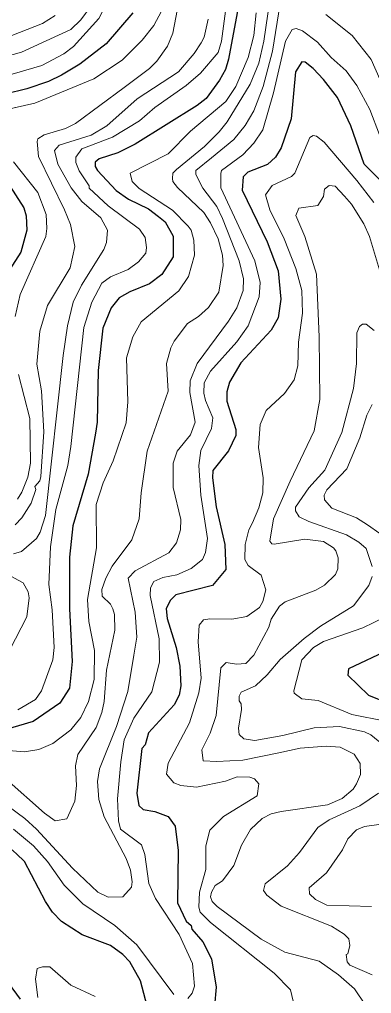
# Model space of a CAD drawing. Extents: x 423 to 448.8, y 7456.3 to 7484.
# Drawn here: x 426.689 to 427.382, y 7458.241 to 7460.162 of the extents above; entities that cross this region are included whole.
import ezdxf

# ---------------------------------------------------------------- set-up
doc = ezdxf.new("R2010")
doc.units = 0
doc.header["$LTSCALE"] = 0.032
doc.layers.add('1', color=7, linetype='Continuous', lineweight=25)
doc.layers.add('2', color=7, linetype='Continuous', lineweight=13)

msp = doc.modelspace()

# ---------------------------------------------------------------- linework, layer by layer
at = {"layer": '1'}
for points in [[(427.1234, 7460.2074), (427.1009, 7460.0837), (427.0947, 7460.0635), (427.0831, 7460.0419), (427.0568, 7460.0063), (427.039, 7459.9924), (426.9169, 7459.9158), (426.8828, 7459.8988), (426.8457, 7459.8872), (426.8379, 7459.8802), (426.8379, 7459.8717), (426.8426, 7459.8639), (426.8789, 7459.8245), (426.9037, 7459.8075), (426.9432, 7459.7882), (426.9625, 7459.7735), (426.9756, 7459.7626), (426.9918, 7459.7348), (426.9918, 7459.6938), (426.9694, 7459.659), (426.9447, 7459.6404), (426.906, 7459.6249), (426.8851, 7459.6126), (426.8696, 7459.5933), (426.8526, 7459.5531), (426.8434, 7459.4695), (426.8418, 7459.3674), (426.8387, 7459.3458), (426.824, 7459.2653), (426.7938, 7459.1632), (426.7869, 7459.1014), (426.7869, 7458.9993), (426.7923, 7458.8956), (426.7869, 7458.843), (426.7683, 7458.8136), (426.7158, 7458.7772), (426.6461, 7458.7571)], [(426.9122, 7460.1749), (426.8596, 7460.1138), (426.8078, 7460.0736), (426.7714, 7460.0519), (426.7459, 7460.0395), (426.7034, 7460.0249), (426.6601, 7460.0148)], [(427.4412, 7459.8037), (427.3677, 7459.8764), (427.3415, 7459.9522), (427.3151, 7460.0079), (427.2881, 7460.0434), (427.2672, 7460.065), (427.2517, 7460.0775), (427.2448, 7460.0782), (427.2324, 7460.0589), (427.2239, 7459.9661), (427.2046, 7459.9088), (427.1929, 7459.8903), (427.1775, 7459.8756), (427.1388, 7459.8609), (427.1295, 7459.8516), (427.1272, 7459.8253), (427.1767, 7459.7232), (427.1984, 7459.666), (427.2038, 7459.6103), (427.1984, 7459.5732), (427.1844, 7459.5492), (427.1249, 7459.485), (427.1025, 7459.4463), (427.0971, 7459.4278), (427.0971, 7459.4092), (427.1148, 7459.3535), (427.1148, 7459.3411), (427.1009, 7459.3109), (427.07, 7459.2723), (427.0692, 7459.2576), (427.0762, 7459.2004), (427.0932, 7459.1261), (427.0955, 7459.0774), (427.0692, 7459.0457), (426.9965, 7459.0271), (426.9857, 7459.0162), (426.9779, 7458.9993), (426.9795, 7458.9807), (426.9973, 7458.9235), (427.005, 7458.8863), (427.0066, 7458.8477), (427.0035, 7458.8291), (426.9934, 7458.8105), (426.9431, 7458.7548), (426.9362, 7458.7316), (426.93, 7458.7239), (426.9199, 7458.6357), (426.9238, 7458.6117), (426.9323, 7458.604), (426.9555, 7458.6001), (426.9818, 7458.5901), (426.9957, 7458.5708), (427.0011, 7458.5228), (427.0003, 7458.4199), (427.0174, 7458.3836), (427.0267, 7458.3751), (427.0282, 7458.3681), (427.0499, 7458.3426), (427.0669, 7458.3093), (427.0761, 7458.2536), (427.0731, 7458.2165)], [(426.6415, 7459.8763), (426.6972, 7459.7905), (426.7018, 7459.7743), (426.7034, 7459.7464), (426.691, 7459.7031), (426.6515, 7459.6404)], [(427.4181, 7458.9196), (427.3368, 7458.8809), (427.3361, 7458.8685), (427.3763, 7458.8291), (427.415, 7458.8136)], [(426.906, 7458.3031), (426.8921, 7458.3178), (426.8681, 7458.3356), (426.8124, 7458.3565), (426.7714, 7458.3828), (426.7536, 7458.4013), (426.7397, 7458.4222), (426.6987, 7458.5012), (426.6825, 7458.5166), (426.6647, 7458.532), (426.6245, 7458.5529), (426.609, 7458.5506), (426.6059, 7458.546), (426.5989, 7458.5321), (426.6051, 7458.495), (426.6036, 7458.4702), (426.5726, 7458.4222), (426.5595, 7458.389), (426.5772, 7458.3512), (426.6052, 7458.3173), (426.6376, 7458.2923), (426.6662, 7458.2621), (426.6902, 7458.2296)], [(426.94, 7458.2157), (426.9269, 7458.266), (426.906, 7458.3031)]]:
    msp.add_lwpolyline(points, dxfattribs=at)
at = {"layer": '2'}
for points in [[(426.6585, 7460.0496), (426.7328, 7460.0712), (426.7761, 7460.0944), (426.7954, 7460.1084), (426.8449, 7460.1641), (426.8774, 7460.2275), (426.8843, 7460.2646), (426.8859, 7460.2894), (426.8704, 7460.376), (426.8681, 7460.4008)], [(427.1868, 7460.2322), (427.1705, 7460.1192), (427.1605, 7460.0759), (427.1435, 7460.0341), (427.0978, 7459.9599), (427.0824, 7459.9405), (427.053, 7459.9111), (426.998, 7459.8663), (426.9911, 7459.8585), (426.9903, 7459.8485), (426.9911, 7459.8423), (427.0003, 7459.8307), (427.0522, 7459.7812), (427.0654, 7459.7611), (427.08, 7459.7294), (427.0885, 7459.6969), (427.0901, 7459.6768), (427.0816, 7459.6242), (427.0615, 7459.594), (427.0414, 7459.5762), (427.0197, 7459.5623), (426.9934, 7459.5275), (426.9872, 7459.5144), (426.9787, 7459.4834), (426.9818, 7459.4285), (426.9401, 7459.3102), (426.9284, 7459.2282), (426.9246, 7459.1772), (426.9099, 7459.1354), (426.8712, 7459.0835), (426.8588, 7459.0603), (426.8511, 7459.0379), (426.8518, 7459.0248), (426.8681, 7459.0085), (426.8727, 7458.9993), (426.8758, 7458.9884), (426.8766, 7458.9575), (426.8604, 7458.8786), (426.8557, 7458.8167), (426.8511, 7458.7951), (426.8395, 7458.7657), (426.8039, 7458.7123), (426.7993, 7458.6899), (426.8008, 7458.6512), (426.7977, 7458.6203), (426.7822, 7458.5854), (426.759, 7458.5816), (426.7382, 7458.5963), (426.6624, 7458.6636)], [(427.2022, 7460.1935), (427.1875, 7460.0991), (427.169, 7460.0295), (427.1504, 7459.9816), (427.1334, 7459.9529), (427.111, 7459.9251), (427.0669, 7459.8887), (427.036, 7459.8639), (427.036, 7459.8563), (427.0498, 7459.8292), (427.0777, 7459.7928), (427.0885, 7459.7696), (427.1218, 7459.6861), (427.1303, 7459.6505), (427.1295, 7459.6273), (427.1172, 7459.5933), (427.1009, 7459.5669), (427.039, 7459.4834), (427.0251, 7459.4494), (427.0243, 7459.4262), (427.0352, 7459.3674), (427.0259, 7459.3426), (426.9996, 7459.3102), (426.9918, 7459.287), (426.9918, 7459.239), (427.0066, 7459.1756), (427.0058, 7459.1555), (426.998, 7459.1299), (426.9833, 7459.1098), (426.9168, 7459.0743), (426.9029, 7459.0603), (426.9168, 7458.9931), (426.9199, 7458.9436), (426.9138, 7458.908), (426.9021, 7458.8368), (426.8797, 7458.7672), (426.8464, 7458.6837), (426.8426, 7458.6589), (426.8449, 7458.6234), (426.8557, 7458.5893), (426.899, 7458.5073), (426.9076, 7458.4841), (426.9107, 7458.4609), (426.9091, 7458.4509), (426.8921, 7458.4315), (426.8635, 7458.4307), (426.8433, 7458.4408), (426.7931, 7458.488), (426.7219, 7458.5653), (426.6995, 7458.5862), (426.6663, 7458.6102)], [(427.0027, 7460.1966), (426.9911, 7460.1347), (426.9802, 7460.1091), (426.9594, 7460.0798), (426.9447, 7460.0651), (426.8952, 7460.028), (426.7993, 7459.9568), (426.7792, 7459.9467), (426.7374, 7459.9343), (426.725, 7459.9266), (426.7234, 7459.9212), (426.7258, 7459.8918), (426.7776, 7459.7866), (426.7892, 7459.7573), (426.7977, 7459.7139), (426.7884, 7459.6722), (426.7436, 7459.5979), (426.7289, 7459.5469), (426.7227, 7459.4819), (426.732, 7459.4293), (426.7366, 7459.3489), (426.7304, 7459.2607), (426.7289, 7459.2522), (426.7188, 7459.2406), (426.7211, 7459.2351), (426.7119, 7459.2081), (426.6933, 7459.1787), (426.6802, 7459.1655)], [(426.8302, 7460.1888), (426.8093, 7460.161), (426.79, 7460.1424), (426.6926, 7460.0975), (426.5626, 7460.0612)], [(426.626, 7458.7231), (426.6987, 7458.7177), (426.7266, 7458.7223), (426.7544, 7458.7339), (426.79, 7458.761), (426.8093, 7458.785), (426.8248, 7458.8167), (426.8356, 7458.86), (426.8364, 7458.9173), (426.8256, 7458.9745), (426.8225, 7459.0178), (426.8402, 7459.1199), (426.8395, 7459.205), (426.8534, 7459.2483), (426.8735, 7459.2916), (426.899, 7459.3666), (426.9021, 7459.4076), (426.8998, 7459.4943), (426.9122, 7459.536), (426.9284, 7459.5654), (427.0027, 7459.6265), (427.022, 7459.6552), (427.0336, 7459.6969), (427.0321, 7459.7263), (427.0267, 7459.7464), (427.0213, 7459.7542), (426.9903, 7459.7858), (426.9246, 7459.8284), (426.9107, 7459.8423), (426.9068, 7459.8585), (426.9818, 7459.8972), (427.0259, 7459.9413), (427.0955, 7460.0001), (427.1148, 7460.0295), (427.1396, 7460.0867), (427.1504, 7460.1301), (427.1551, 7460.1749)], [(426.9686, 7460.178), (426.9532, 7460.1502), (426.9307, 7460.1208), (426.8913, 7460.0813), (426.8349, 7460.0449), (426.7188, 7459.997), (426.643, 7459.98)], [(427.0947, 7460.178), (427.087, 7460.1192), (427.08, 7460.0968), (427.0452, 7460.0558), (427.0174, 7460.0318), (426.9555, 7459.9885), (426.9253, 7459.9622), (426.872, 7459.9297), (426.8116, 7459.9065), (426.8, 7459.8902), (426.8, 7459.8795), (426.8062, 7459.8632), (426.8263, 7459.8338), (426.8263, 7459.8292), (426.8635, 7459.7943), (426.9253, 7459.748), (426.9362, 7459.7317), (426.9393, 7459.7124), (426.9377, 7459.7008), (426.923, 7459.6838), (426.9029, 7459.669), (426.8681, 7459.6544), (426.8511, 7459.642), (426.831, 7459.6041), (426.8155, 7459.5546), (426.79, 7459.3195), (426.7838, 7459.2823), (426.7606, 7459.1957), (426.7498, 7459.1215), (426.7467, 7459.0472), (426.7529, 7458.9977), (426.7567, 7458.9235), (426.7544, 7458.8987), (426.732, 7458.8376), (426.7204, 7458.8206), (426.6856, 7458.8004)], [(427.7769, 7459.8585), (427.7182, 7459.874), (427.7081, 7459.8733), (427.6988, 7459.8647), (427.6926, 7459.8377), (427.681, 7459.7325), (427.6663, 7459.6984), (427.6532, 7459.6891), (427.6385, 7459.6837), (427.6176, 7459.6868), (427.5921, 7459.7062), (427.5495, 7459.7781), (427.4737, 7459.8539), (427.4474, 7459.8903), (427.435, 7459.915), (427.4088, 7460.0218), (427.3817, 7460.0829), (427.3446, 7460.13), (427.2927, 7460.1718)], [(426.6245, 7460.1115), (426.7343, 7460.154), (426.7591, 7460.1695)], [(427.0607, 7460.1625), (427.0529, 7460.127), (427.0468, 7460.1161), (427.0329, 7460.0945), (427.0019, 7460.0589), (426.9207, 7460.0055), (426.8611, 7459.9522), (426.8302, 7459.9336), (426.7668, 7459.9142), (426.7575, 7459.9034), (426.7644, 7459.8764), (426.7907, 7459.83), (426.8116, 7459.8029), (426.8488, 7459.7704), (426.8619, 7459.7464), (426.8604, 7459.7217), (426.855, 7459.7085), (426.8109, 7459.6381), (426.7946, 7459.6041), (426.783, 7459.5577), (426.7745, 7459.4989), (426.7397, 7459.1833), (426.7296, 7459.1509), (426.7219, 7459.1385), (426.6925, 7459.1129), (426.6771, 7459.1083)], [(427.4172, 7459.8841), (427.3794, 7459.9846), (427.3538, 7460.0318), (427.3322, 7460.0604), (427.3028, 7460.0867), (427.2757, 7460.1169), (427.2463, 7460.1393), (427.234, 7460.1439), (427.2262, 7460.1424), (427.2131, 7460.1192), (427.1891, 7460.0171), (427.1682, 7459.9444), (427.1504, 7459.9181), (427.1288, 7459.8949), (427.087, 7459.8639), (427.0854, 7459.8578), (427.0854, 7459.83), (427.1527, 7459.6861), (427.1628, 7459.6428), (427.1612, 7459.6149), (427.1396, 7459.5577), (427.1171, 7459.526), (427.0653, 7459.468), (427.0529, 7459.4455), (427.0522, 7459.4247), (427.0553, 7459.4107), (427.07, 7459.3759), (427.0669, 7459.3551), (427.046, 7459.3117), (427.0421, 7459.2823), (427.046, 7459.2236), (427.0591, 7459.1385), (427.0553, 7459.1106), (427.0491, 7459.0967), (427.0267, 7459.0789), (426.9988, 7459.0665), (426.971, 7459.0611), (426.9532, 7459.0534), (426.947, 7459.041), (426.9462, 7459.0256), (426.964, 7458.9405), (426.9648, 7458.8941), (426.9493, 7458.836), (426.9137, 7458.7842), (426.8952, 7458.7409), (426.8882, 7458.6976), (426.882, 7458.6249), (426.8836, 7458.5816), (426.8875, 7458.5653), (426.9292, 7458.5344), (426.9354, 7458.5151), (426.9439, 7458.4578), (426.957, 7458.4284), (427.0034, 7458.3573), (427.0297, 7458.3001), (427.0336, 7458.2552), (427.029, 7458.2413), (427.0205, 7458.2312)], [(427.3871, 7459.8006), (427.3538, 7459.8446), (427.2889, 7459.9196), (427.2742, 7459.932), (427.2672, 7459.9328), (427.261, 7459.929), (427.2316, 7459.8585), (427.2246, 7459.8524), (427.1868, 7459.8346), (427.1736, 7459.816), (427.1821, 7459.7866), (427.21, 7459.7294), (427.2332, 7459.6706), (427.2448, 7459.6273), (427.2463, 7459.5824), (427.2386, 7459.5252), (427.237, 7459.4788), (427.2301, 7459.451), (427.2107, 7459.4239), (427.1751, 7459.3906)], [(426.677, 7459.881), (426.725, 7459.8207), (426.7412, 7459.7774), (426.7428, 7459.7495), (426.7405, 7459.734), (426.6902, 7459.6196), (426.6802, 7459.5763)], [(427.2394, 7459.7897), (427.2765, 7459.7951), (427.2881, 7459.8129), (427.2896, 7459.8269), (427.2989, 7459.8346), (427.3105, 7459.833), (427.3291, 7459.8137), (427.343, 7459.7975), (427.367, 7459.7588), (427.3786, 7459.734), (427.408, 7459.635)], [(427.3709, 7458.2181), (427.3492, 7458.2498), (427.3175, 7458.2776), (427.2796, 7458.3047), (427.2115, 7458.3225), (427.1651, 7458.348), (427.0785, 7458.4122), (427.0684, 7458.4223), (427.0654, 7458.4315), (427.0669, 7458.4408), (427.0746, 7458.4539), (427.0885, 7458.4632), (427.111, 7458.4934), (427.1264, 7458.5336), (427.1442, 7458.5646), (427.1667, 7458.5862), (427.1844, 7458.5955), (427.2046, 7458.6001), (427.2958, 7458.6133), (427.3244, 7458.6256), (427.3461, 7458.6442), (427.353, 7458.6543), (427.3608, 7458.6729), (427.36, 7458.6945), (427.3484, 7458.7131), (427.3206, 7458.727), (427.2928, 7458.7285), (427.2417, 7458.7246), (427.1999, 7458.7154), (427.1288, 7458.7014), (427.0777, 7458.6984), (427.0506, 7458.6999), (427.0483, 7458.7216), (427.0646, 7458.754), (427.0762, 7458.7889), (427.0854, 7458.8832), (427.0962, 7458.894), (427.1164, 7458.8902), (427.1349, 7458.8917), (427.1504, 7458.908), (427.1798, 7458.9637), (427.1845, 7458.9791), (427.2014, 7459.0046), (427.2123, 7459.0132), (427.2726, 7459.0364), (427.2896, 7459.0464), (427.3113, 7459.0673), (427.3159, 7459.0782), (427.3167, 7459.0998), (427.3121, 7459.1137), (427.3074, 7459.1199), (427.2881, 7459.1323), (427.251, 7459.1369), (427.1907, 7459.1268), (427.186, 7459.1276), (427.1821, 7459.133), (427.1891, 7459.1772), (427.2223, 7459.2514), (427.2695, 7459.3504), (427.2804, 7459.4123), (427.2796, 7459.536), (427.2742, 7459.6598), (427.2509, 7459.734), (427.2332, 7459.775), (427.2394, 7459.7897)], [(427.2587, 7459.1717), (427.2401, 7459.181), (427.2324, 7459.1926), (427.2324, 7459.2003), (427.2587, 7459.2382), (427.2904, 7459.2731), (427.3237, 7459.3473), (427.3469, 7459.4339), (427.3531, 7459.4834), (427.3538, 7459.5438), (427.3585, 7459.5561), (427.3647, 7459.5608), (427.3716, 7459.5608), (427.3879, 7459.5484)], [(426.6864, 7459.4618), (426.7088, 7459.3752), (426.7103, 7459.287), (426.7049, 7459.2591), (426.6933, 7459.2298), (426.6848, 7459.2158)], [(427.1751, 7459.3906), (427.1628, 7459.3628), (427.1597, 7459.3179), (427.169, 7459.2576), (427.1682, 7459.2282), (427.1605, 7459.1988), (427.1481, 7459.1694), (427.1404, 7459.1555), (427.1334, 7459.1261), (427.1326, 7459.0967), (427.1396, 7459.0851), (427.1651, 7459.0658), (427.1744, 7459.0371), (427.1682, 7459.0139), (427.162, 7459.0023), (427.1365, 7458.9845), (427.1071, 7458.9791), (427.0638, 7458.9799), (427.0514, 7458.9776), (427.0429, 7458.9675), (427.0406, 7458.9343), (427.0468, 7458.8631), (427.0421, 7458.8337), (427.0236, 7458.775), (426.9818, 7458.6953), (426.9787, 7458.6736), (426.9927, 7458.6566), (427.0066, 7458.6512), (427.0375, 7458.6481), (427.0947, 7458.6597), (427.1179, 7458.6682), (427.1427, 7458.6674), (427.152, 7458.6643), (427.1605, 7458.6543), (427.1574, 7458.631), (427.0909, 7458.5901), (427.0638, 7458.563), (427.0561, 7458.5321), (427.0561, 7458.4857), (427.0437, 7458.4408), (427.0421, 7458.4114), (427.0445, 7458.4014), (427.0654, 7458.3812), (427.1906, 7458.2807), (427.2231, 7458.2482), (427.2278, 7458.2258)], [(427.384, 7459.4022), (427.3732, 7459.3813), (427.3593, 7459.3365), (427.3337, 7459.2754), (427.2943, 7459.2344), (427.2889, 7459.2236), (427.2897, 7459.2142), (427.3043, 7459.198), (427.3531, 7459.1787), (427.3747, 7459.1655), (427.3987, 7459.1478)], [(427.384, 7459.0828), (427.3716, 7459.1183), (427.3577, 7459.1307), (427.333, 7459.1454), (427.2587, 7459.1717)], [(426.6585, 7458.8972), (426.7033, 7458.9838), (426.708, 7459.0209), (426.7057, 7459.0333), (426.6956, 7459.0511), (426.6632, 7459.0688)], [(427.4064, 7458.7308), (427.3809, 7458.751), (427.3686, 7458.7571), (427.3191, 7458.7672), (427.2696, 7458.7649), (427.2077, 7458.7494), (427.1527, 7458.7401), (427.1311, 7458.7432), (427.1218, 7458.7518), (427.1202, 7458.7641), (427.1264, 7458.8013), (427.1256, 7458.8121), (427.1218, 7458.8183), (427.1218, 7458.8275), (427.1257, 7458.8352), (427.1535, 7458.8477), (427.1767, 7458.8693), (427.2022, 7458.8995), (427.2494, 7458.9412), (427.2819, 7458.9652), (427.3469, 7459.0054), (427.377, 7459.0457), (427.384, 7459.0634)], [(427.4088, 7458.983), (427.3655, 7458.9621), (427.2881, 7458.935), (427.268, 7458.9234), (427.2448, 7458.8987), (427.2293, 7458.8376), (427.2301, 7458.8329), (427.2448, 7458.8221), (427.2773, 7458.819), (427.3438, 7458.7912), (427.4103, 7458.778)], [(427.384, 7458.2776), (427.3399, 7458.297), (427.3345, 7458.3031), (427.3322, 7458.3178), (427.3361, 7458.3194), (427.3399, 7458.3356), (427.3376, 7458.3487), (427.3283, 7458.358), (427.3036, 7458.3735), (427.2046, 7458.4129), (427.1759, 7458.4346), (427.1697, 7458.4439), (427.1728, 7458.457), (427.2169, 7458.4926), (427.2402, 7458.5189), (427.2765, 7458.5684), (427.2989, 7458.5831), (427.3593, 7458.6109), (427.3964, 7458.6357)], [(427.4351, 7458.5792), (427.3686, 7458.57), (427.353, 7458.5638), (427.336, 7458.546), (427.3252, 7458.5244), (427.2935, 7458.4787), (427.2595, 7458.4493), (427.2602, 7458.4377), (427.2718, 7458.4261), (427.2943, 7458.4153), (427.3825, 7458.4122)], [(426.9927, 7458.2389), (426.9199, 7458.3371), (426.8766, 7458.3751), (426.8132, 7458.4176), (426.7768, 7458.4547), (426.7436, 7458.5012), (426.7165, 7458.532), (426.6771, 7458.5653)], [(426.8379, 7458.2351), (426.79, 7458.2575), (426.7482, 7458.2938), (426.7343, 7458.2938), (426.7234, 7458.29), (426.7204, 7458.2691), (426.725, 7458.2327)]]:
    msp.add_lwpolyline(points, dxfattribs=at)

doc.saveas('drawing.dxf')
